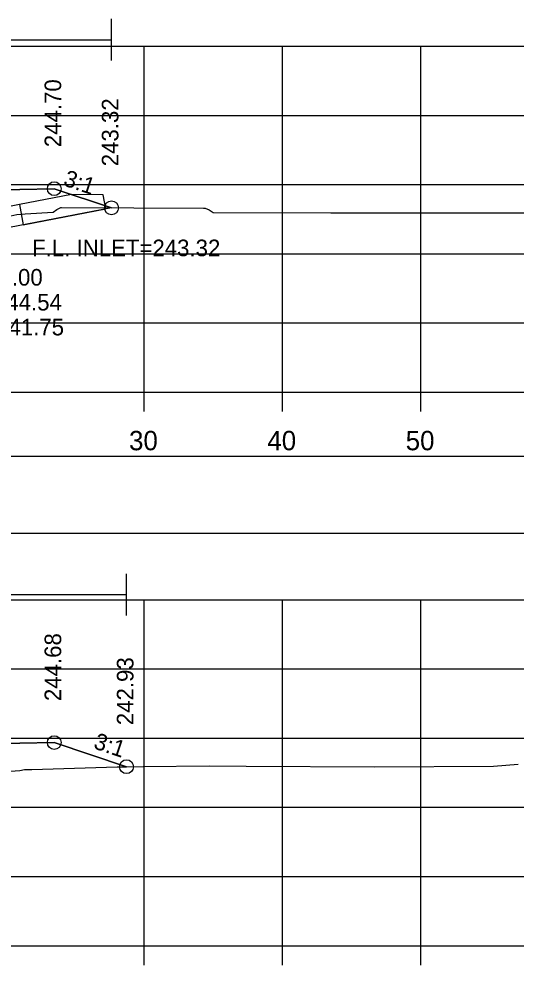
# Model space of a CAD drawing. Extents: x 1369627 to 1374022, y 380035 to 398173.
# Drawn here: x 1372119.5 to 1372155.4, y 380781.4 to 380849.7 of the extents above; entities that cross this region are included whole.
import ezdxf

# ---------------------------------------------------------------- set-up
doc = ezdxf.new("R2010")
doc.units = 0
for name, color, linetype in [('Default', 7, 'Continuous'), ('R_Axis', 7, 'Continuous'), ('R_Axis Annot', 7, 'Continuous'), ('R_Border Notes', 7, 'Continuous'), ('R_Exist Surface', 7, 'Continuous'), ('R_Fin Surface', 7, 'Continuous'), ('R_Grid', 7, 'Continuous'), ('R_MOT', 7, 'Continuous'), ('R_No Plot', 7, 'Continuous'), ('R_Water', 7, 'Continuous'), ('R_Water Annot', 7, 'Continuous'), ('R_Xsect Elev', 7, 'Continuous'), ('R_Xsect Slope', 7, 'Continuous'), ('T_Vehicle Path Rt', 7, 'Continuous')]:
    doc.layers.add(name, color=color, linetype=linetype)

msp = doc.modelspace()

# ---------------------------------------------------------------- linework, layer by layer
at = {"layer": 'Default'}
msp.add_lwpolyline([(1371948.53, 380812.588), (1372248.53, 380812.588), (1372248.53, 380818.111), (1371948.53, 380818.111)], close=True, dxfattribs=at)
at = {"layer": 'R_Axis'}
for p, q in [((1371948.53, 380822.773), (1372248.53, 380822.773)), ((1372128.53, 380821.373), (1372128.53, 380822.773)), ((1372138.53, 380821.373), (1372138.53, 380822.773)), ((1372148.53, 380821.373), (1372148.53, 380822.773)), ((1371948.53, 380782.773), (1372248.53, 380782.773)), ((1372128.53, 380781.373), (1372128.53, 380782.773)), ((1372138.53, 380781.373), (1372138.53, 380782.773)), ((1372148.53, 380781.373), (1372148.53, 380782.773))]:
    msp.add_line(p, q, dxfattribs=at)
at = {"layer": 'R_Exist Surface'}
for points in [[(1372119.334, 380835.598), (1372119.941, 380835.649), (1372121.964, 380835.79), (1372122.215, 380835.975), (1372122.523, 380836.105), (1372122.569, 380836.105), (1372127.789, 380836.091), (1372132.821, 380836.064), (1372132.955, 380836.057), (1372133.231, 380835.949), (1372133.52, 380835.766), (1372142.036, 380835.727), (1372142.18, 380835.724), (1372142.338, 380835.725), (1372150.834, 380835.722), (1372162.871, 380835.728)], [(1372116.081, 380795.189), (1372119.557, 380795.443), (1372119.877, 380795.496), (1372120.05, 380795.51), (1372120.054, 380795.512), (1372120.423, 380795.505), (1372126.588, 380795.704), (1372128.46, 380795.713), (1372133.261, 380795.767), (1372135.904, 380795.755), (1372145.2, 380795.709), (1372153.797, 380795.736), (1372155.563, 380795.891)]]:
    msp.add_lwpolyline(points, dxfattribs=at)
at = {"layer": 'R_Fin Surface'}
for points in [[(1372069.782, 380835.728), (1372075.02, 380837.474), (1372080.02, 380837.374), (1372083.02, 380837.314), (1372083.52, 380837.314), (1372083.53, 380836.814), (1372084.53, 380836.834), (1372086.53, 380836.874), (1372098.53, 380837.114), (1372110.53, 380836.874), (1372112.53, 380836.834), (1372113.53, 380836.814), (1372113.54, 380837.314), (1372114.04, 380837.314), (1372117.04, 380837.374), (1372122.04, 380837.474), (1372126.177, 380836.095)], [(1372070.864, 380796.064), (1372075.02, 380797.449), (1372080.02, 380797.349), (1372083.02, 380797.289), (1372083.52, 380797.289), (1372083.53, 380796.789), (1372084.53, 380796.809), (1372086.53, 380796.849), (1372098.53, 380797.089), (1372110.53, 380796.849), (1372112.53, 380796.809), (1372113.53, 380796.789), (1372113.54, 380797.289), (1372114.04, 380797.289), (1372117.04, 380797.349), (1372122.04, 380797.449), (1372127.264, 380795.708)]]:
    msp.add_lwpolyline(points, dxfattribs=at)
at = {"layer": 'R_Grid'}
for p, q in [((1371948.53, 380847.773), (1372248.53, 380847.773)), ((1372128.53, 380822.773), (1372128.53, 380847.773)), ((1372138.53, 380822.773), (1372138.53, 380847.773)), ((1372148.53, 380822.773), (1372148.53, 380847.773)), ((1371948.53, 380842.773), (1372248.53, 380842.773)), ((1371948.53, 380837.773), (1372248.53, 380837.773)), ((1371948.53, 380832.773), (1372248.53, 380832.773)), ((1371948.53, 380827.773), (1372248.53, 380827.773)), ((1371948.53, 380822.773), (1372248.53, 380822.773)), ((1371948.53, 380807.773), (1372248.53, 380807.773)), ((1372128.53, 380782.773), (1372128.53, 380807.773)), ((1372138.53, 380782.773), (1372138.53, 380807.773)), ((1372148.53, 380782.773), (1372148.53, 380807.773)), ((1371948.53, 380802.773), (1372248.53, 380802.773)), ((1371948.53, 380797.773), (1372248.53, 380797.773)), ((1371948.53, 380792.773), (1372248.53, 380792.773)), ((1371948.53, 380787.773), (1372248.53, 380787.773)), ((1371948.53, 380782.773), (1372248.53, 380782.773))]:
    msp.add_line(p, q, dxfattribs=at)
at = {"layer": 'R_MOT'}
for p, q in [((1372126.177, 380846.742), (1372126.177, 380849.742)), ((1372069.782, 380848.242), (1372126.177, 380848.242)), ((1372127.264, 380806.644), (1372127.264, 380809.644)), ((1372057.286, 380808.144), (1372127.264, 380808.144))]:
    msp.add_line(p, q, dxfattribs=at)
at = {"layer": 'R_No Plot'}
for centre in [(1372122.04, 380837.474), (1372126.177, 380836.095), (1372122.04, 380797.449), (1372127.264, 380795.708)]:
    msp.add_circle(centre, 0.5, dxfattribs=at)
at = {"layer": 'R_Water'}
for p, q in [((1372119.514, 380836.334), (1372118.04, 380836.048)), ((1372126.177, 380836.095), (1372118.04, 380834.521))]:
    msp.add_line(p, q, dxfattribs=at)
msp.add_lwpolyline([(1372119.514, 380836.334), (1372119.799, 380834.861), (1372125.771, 380836.017), (1372125.573, 380837.039), (1372123.277, 380837.062)], close=True, dxfattribs=at)
at = {"layer": 'T_Vehicle Path Rt'}
for points in [[(1372126.177, 380836.095), (1372122.04, 380837.474), (1372117.04, 380837.374), (1372114.04, 380837.314)], [(1372110.632, 380835.403), (1372111.475, 380835.091), (1372113.352, 380834.371), (1372113.423, 380834.348), (1372113.592, 380834.373), (1372116.086, 380834.793), (1372118.892, 380835.525), (1372119.334, 380835.598), (1372119.941, 380835.649), (1372121.964, 380835.79), (1372122.215, 380835.975), (1372122.523, 380836.105), (1372122.569, 380836.105), (1372126.177, 380836.095)], [(1372127.264, 380795.708), (1372122.04, 380797.449), (1372117.04, 380797.349), (1372114.04, 380797.289)], [(1372110.271, 380795.684), (1372111.412, 380795.365), (1372112.805, 380794.755), (1372113.54, 380794.405), (1372114.64, 380794.789), (1372116.081, 380795.189), (1372119.557, 380795.443), (1372119.877, 380795.496), (1372120.05, 380795.51), (1372120.423, 380795.505), (1372126.588, 380795.704), (1372127.264, 380795.708)]]:
    msp.add_lwpolyline(points, dxfattribs=at)

# ---------------------------------------------------------------- texts
at = {"layer": 'R_Axis Annot'}
for s, p in [('30', (1372127.444, 380818.573)), ('40', (1372137.444, 380818.573)), ('50', (1372147.444, 380818.573))]:
    msp.add_text(s, height=1.4, dxfattribs=at).set_placement(p)
at = {"layer": 'R_Border Notes'}
msp.add_text('F.L. INLET=243.32', height=1.2, dxfattribs=at).set_placement((1372120.438, 380832.596))
at = {"layer": 'R_Water Annot'}
for s, p in [('STA. 202+70.00', (1372109.561, 380830.473)), ('TOP ELEV.=244.54', (1372108.45, 380828.673)), ('F.L. ELEV.=241.75', (1372109.14, 380826.873))]:
    msp.add_text(s, height=1.2, dxfattribs=at).set_placement(p)
at = {"layer": 'R_Xsect Elev'}
for s, p in [('244.70', (1372122.54, 380840.474)), ('243.32', (1372126.677, 380839.095)), ('244.68', (1372122.54, 380800.449)), ('242.93', (1372127.764, 380798.708))]:
    msp.add_text(s, height=1.2, rotation=90, dxfattribs=at).set_placement(p)
at = {"layer": 'R_Xsect Slope'}
for p in [(1372122.629, 380837.725), (1372124.81, 380797.052)]:
    msp.add_text('3:1', height=1.2, rotation=341.56677, dxfattribs=at).set_placement(p)

doc.saveas('drawing.dxf')
